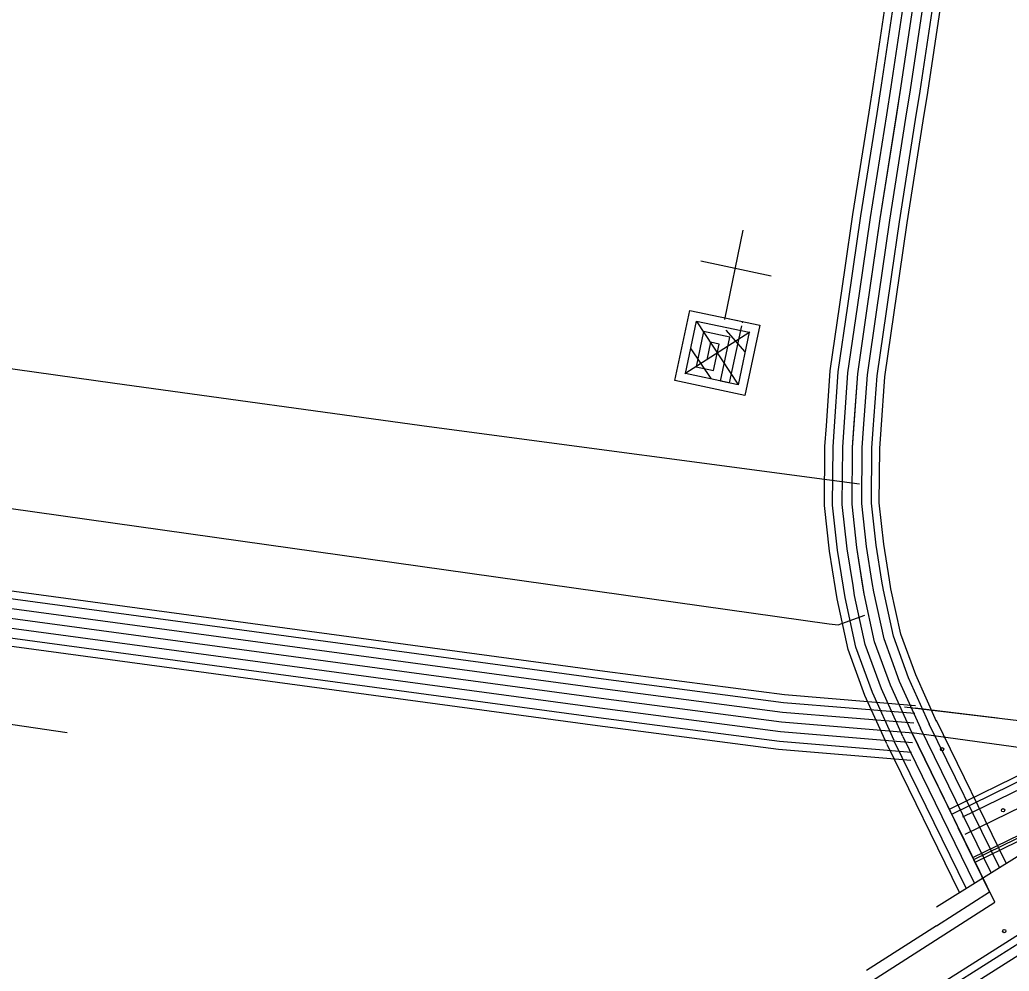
# Model space of a CAD drawing. Extents: x 1551132 to 1791609, y 378168 to 563823.
# Drawn here: x 1625000 to 1628148, y 455713 to 458741 of the extents above; entities that cross this region are included whole.
import ezdxf

# ---------------------------------------------------------------- set-up
doc = ezdxf.new("R2010")
doc.units = 0
for name, color, linetype in [('DESIGN - EROSION CONTROL - Devices', 7, 'Continuous'), ('DESIGN - SCRATCH - User 1', 7, 'Continuous'), ('DESIGN - UTILITIES - Cable (Underground) with Text', 7, 'Continuous'), ('SURVEY - CENTERLINE - Preliminary Text', 7, 'Continuous'), ('SURVEY - CONTOURS - Index with Text', 7, 'Continuous'), ('SURVEY - DRAINAGE - Storm Sewer', 7, 'Continuous'), ('SURVEY - PROPERTY - Political Boundaries Text', 7, 'Continuous'), ('SURVEY - TRANSPORTATION - Roads', 7, 'Continuous'), ('SURVEY - VEGETATION - Features with Text', 7, 'Continuous')]:
    doc.layers.add(name, color=color, linetype=linetype)

msp = doc.modelspace()

# ---------------------------------------------------------------- linework, layer by layer
at = {"layer": 'DESIGN - EROSION CONTROL - Devices'}
for centre in [(1627934.935, 456419.223), (1627934.935, 456419.223), (1628129.078, 456225.08), (1628129.078, 456225.08), (1628132.811, 455840.527), (1628132.811, 455840.527)]:
    msp.add_circle(centre, 5.28, dxfattribs=at)
at = {"layer": 'DESIGN - SCRATCH - User 1'}
for points in [[(1629422.267, 456360.953), (1627814.805, 456552.798)], [(1627838.446, 456472.471), (1628086.015, 455966.108)]]:
    msp.add_lwpolyline(points, dxfattribs=at)
at = {"layer": 'DESIGN - UTILITIES - Cable (Underground) with Text'}
msp.add_line((1627390.327, 457925.26), (1627167.213, 457972.741), dxfattribs=at)
for points in [[(1627300.206, 458071.078), (1627242.151, 457786.48)], [(1627244.334, 457797.155), (1627243.326, 457792.23), (1627354.845, 457768.439), (1627307.323, 457545.351), (1627084.268, 457592.865), (1627131.757, 457815.97), (1627299.077, 457780.314), (1627298.244, 457776.347)], [(1627296.136, 457766.43), (1627257.496, 457585.143), (1627118.085, 457614.816), (1627153.699, 457782.153), (1627321.037, 457746.497), (1627285.372, 457579.16), (1627229.621, 457591.076), (1627259.336, 457730.487), (1627175.634, 457748.295), (1627151.902, 457636.759), (1627207.661, 457624.893), (1627225.469, 457708.545), (1627197.585, 457714.478), (1627185.719, 457658.71)], [(1627153.908, 457779.186), (1627284.697, 457581.393)], [(1627322.77, 457746.172), (1627115.818, 457614.366)], [(1627246.81, 457753.429), (1627306.554, 457684.045)], [(1627135.675, 457693.601), (1627199.153, 457599.617)]]:
    msp.add_lwpolyline(points, dxfattribs=at)
at = {"layer": 'SURVEY - CENTERLINE - Preliminary Text'}
for points in [[(1628528.288, 456050.677), (1628105.723, 455783.404)], [(1628541.496, 456029.785), (1628118.931, 455762.511)], [(1628558.071, 456003.585), (1628135.505, 455736.311)], [(1628105.731, 455783.412), (1627683.166, 455516.138)], [(1628118.939, 455762.52), (1627696.374, 455495.246)], [(1628135.514, 455736.319), (1627712.949, 455469.045)]]:
    msp.add_lwpolyline(points, dxfattribs=at)
at = {"layer": 'SURVEY - CONTOURS - Index with Text'}
for points in [[(1627838.446, 456472.471), (1627770.465, 456623.05), (1627720.099, 456761.571), (1627686.867, 456914.191), (1627663.634, 457060.903), (1627648.259, 457199.457), (1627649.684, 457379.762), (1627666.159, 457613.868), (1627696.142, 457821.665), (1627737.616, 458107.381), (1627803.582, 458522.858), (1627897.688, 459154.191), (1628045.46, 460081.016), (1628177.966, 460942.013), (1628419.936, 462399.985), (1628666.298, 463877.907), (1628873.844, 465210.316), (1629028.382, 466177.083), (1629155.555, 466968.062), (1629317.943, 468001.431)], [(1627702.667, 458446.623), (1627716.884, 458536.2), (1627777.107, 458940.227)], [(1627728.067, 458442.589), (1627742.3, 458532.292), (1627802.54, 458936.436)], [(1627758.683, 458437.731), (1627772.941, 458527.575), (1627833.206, 458931.861)], [(1627789.298, 458432.872), (1627803.582, 458522.858), (1627863.864, 458927.294)], [(1627819.914, 458428.014), (1627834.222, 458518.141), (1627894.521, 458922.727)], [(1627850.53, 458423.156), (1627864.863, 458513.425), (1627925.187, 458918.152)], [(1627874.938, 458419.28), (1627889.288, 458509.666), (1627949.628, 458914.51)], [(1627626.327, 457951.326), (1627650.893, 458120.564), (1627702.667, 458446.648)], [(1627651.776, 457947.635), (1627676.318, 458116.697), (1627728.067, 458442.614)], [(1627682.459, 457943.176), (1627706.967, 458112.039), (1627758.683, 458437.748)], [(1627713.133, 457938.726), (1627737.616, 458107.381), (1627789.298, 458432.889)], [(1627743.808, 457934.276), (1627768.265, 458102.722), (1627819.914, 458428.031)], [(1627774.49, 457929.818), (1627798.915, 458098.064), (1627850.53, 458423.164)], [(1627798.948, 457926.268), (1627823.347, 458094.355), (1627874.938, 458419.289)], [(1627566.603, 457448.688), (1627578.886, 457623.226), (1627609.336, 457834.232), (1627626.327, 457951.343)], [(1627592.253, 457446.88), (1627604.469, 457620.476), (1627634.785, 457830.548), (1627651.776, 457947.651)], [(1627623.177, 457444.705), (1627635.318, 457617.176), (1627665.459, 457826.107), (1627682.459, 457943.193)], [(1627654.101, 457442.53), (1627666.159, 457613.868), (1627696.142, 457821.665), (1627713.133, 457938.743)], [(1627685.025, 457440.355), (1627697, 457610.559), (1627726.825, 457817.223), (1627743.808, 457934.293)], [(1627715.95, 457438.18), (1627727.849, 457607.259), (1627757.499, 457812.781), (1627774.49, 457929.834)], [(1627740.599, 457436.438), (1627752.441, 457604.618), (1627781.965, 457809.248), (1627798.948, 457926.284)], [(1627595.361, 456931.267), (1627576.678, 457049.195), (1627560.503, 457194.948), (1627561.995, 457383.187), (1627566.603, 457448.705)], [(1627620.76, 456935.292), (1627602.169, 457052.628), (1627586.236, 457196.273), (1627587.703, 457382.187), (1627592.253, 457446.897)], [(1627651.376, 456940.142), (1627632.901, 457056.77), (1627617.243, 457197.865), (1627618.694, 457380.97), (1627623.177, 457444.722)], [(1627681.992, 456944.992), (1627663.634, 457060.903), (1627648.259, 457199.457), (1627649.684, 457379.762), (1627654.101, 457442.547)], [(1627712.608, 456949.842), (1627694.367, 457065.037), (1627679.275, 457201.049), (1627680.675, 457378.553), (1627685.025, 457440.372)], [(1627743.224, 456954.692), (1627725.099, 457069.179), (1627710.283, 457202.64), (1627711.666, 457377.337), (1627715.95, 457438.196)], [(1627767.64, 456958.559), (1627749.599, 457072.479), (1627735.016, 457203.915), (1627736.374, 457376.37), (1627740.599, 457436.463)], [(1627810.197, 456459.713), (1627741.732, 456611.358), (1627690.25, 456752.937), (1627656.392, 456908.466), (1627651.368, 456940.158)], [(1627838.446, 456472.471), (1627770.465, 456623.05), (1627720.099, 456761.571), (1627686.867, 456914.191), (1627681.983, 456945.009)], [(1627866.696, 456485.23), (1627799.197, 456634.742), (1627749.948, 456770.204), (1627717.341, 456919.916), (1627712.599, 456949.859)], [(1627894.953, 456497.989), (1627827.93, 456646.434), (1627779.789, 456778.838), (1627747.824, 456925.65), (1627743.215, 456954.709)], [(1627917.478, 456508.156), (1627850.846, 456655.759), (1627803.589, 456785.721), (1627772.123, 456930.217), (1627767.631, 456958.584)], [(1627758.498, 456436.379), (1627689.158, 456589.966), (1627635.651, 456737.136), (1627600.627, 456897.982), (1627595.352, 456931.283)], [(1627781.939, 456446.954), (1627712.999, 456599.666), (1627660.409, 456744.303), (1627625.91, 456902.732), (1627620.752, 456935.308)], [(1628117.298, 456042.877), (1627894.153, 456499.689)], [(1628139.156, 456056.727), (1627917.261, 456510.972)], [(1628071.532, 455995.309), (1627838.446, 456472.471)], [(1628064.432, 456009.843), (1627838.446, 456472.471)], [(1628090.832, 456026.41), (1627866.296, 456486.08)], [(1627990.526, 455963.567), (1627760.531, 456434.404)], [(1628011.575, 455976.784), (1627782.739, 456445.254)], [(1628037.975, 455993.392), (1627810.597, 456458.863)]]:
    msp.add_lwpolyline(points, dxfattribs=at)
at = {"layer": 'SURVEY - DRAINAGE - Storm Sewer'}
msp.add_line((1627917.177, 455917.815), (1628208.212, 456099.695), dxfattribs=at)
at = {"layer": 'SURVEY - PROPERTY - Political Boundaries Text'}
for points in [[(1627958.193, 456228.932), (1628213.687, 456353.935), (1628258.128, 456369.902), (1628306.435, 456380.294), (1628334.46, 456382.328), (1628392.891, 456378.944), (1628450.373, 456368.602), (1628487.923, 456358.135), (1628537.93, 456343.443), (1628570.012, 456330.801), (1628596.437, 456315.668), (1628625.119, 456299.409), (1628694.776, 456243.308), (1628732.875, 456205.648), (1628762.383, 456169.839)], [(1627965.868, 456213.248), (1628220.495, 456337.826), (1628262.936, 456353.077), (1628308.91, 456362.969), (1628334.593, 456364.836), (1628390.842, 456361.569), (1628446.474, 456351.569), (1628483.123, 456341.352), (1628532.263, 456326.918), (1628562.437, 456315.018), (1628587.795, 456300.501), (1628615.278, 456284.917), (1628683.135, 456230.266), (1628719.967, 456193.856), (1628748.908, 456158.73)], [(1628000.909, 456204.139), (1628229.695, 456316.076), (1628269.428, 456330.36), (1628312.26, 456339.568), (1628334.759, 456341.202), (1628388.058, 456338.11), (1628441.207, 456328.551), (1628476.631, 456318.676), (1628524.597, 456304.592), (1628552.196, 456293.709), (1628576.12, 456280.008), (1628601.978, 456265.35), (1628667.41, 456212.657), (1628702.534, 456177.931), (1628730.717, 456143.738)], [(1628007.884, 456148.846), (1628236.67, 456260.783), (1628276.402, 456275.066), (1628319.235, 456284.275), (1628341.734, 456285.908), (1628395.033, 456282.817), (1628448.182, 456273.258), (1628483.606, 456263.383), (1628531.571, 456249.299), (1628559.171, 456238.416), (1628583.095, 456224.715), (1628608.953, 456210.057), (1628674.385, 456157.364), (1628709.509, 456122.638), (1628737.692, 456088.445)], [(1628032.916, 456074.361), (1628257.111, 456183.939), (1628289.894, 456196.031), (1628320.501, 456203.031), (1628342.101, 456204.165), (1628384.783, 456201.965), (1628429.832, 456194.281), (1628461.681, 456185.489), (1628500.747, 456172.164), (1628522.963, 456162.797), (1628542.088, 456152.455), (1628571.829, 456132.18), (1628624.819, 456088.403), (1628673.935, 456035.769)], [(1628035.991, 456068.069), (1628259.869, 456177.497), (1628291.894, 456189.306), (1628321.476, 456196.073), (1628342.101, 456197.156), (1628384.008, 456194.998), (1628428.307, 456187.439), (1628459.615, 456178.797), (1628498.256, 456165.614), (1628519.93, 456156.48), (1628538.446, 456146.472), (1628567.621, 456126.579), (1628620.011, 456083.295), (1628668.818, 456030.994)], [(1628039.941, 456059.986), (1628263.411, 456169.214), (1628294.46, 456180.664), (1628322.726, 456187.123), (1628342.109, 456188.148), (1628383.017, 456186.039), (1628426.349, 456178.647), (1628456.965, 456170.189), (1628495.047, 456157.197), (1628516.03, 456148.355), (1628533.763, 456138.771), (1628562.204, 456119.379), (1628613.828, 456076.728), (1628662.235, 456024.852)]]:
    msp.add_lwpolyline(points, dxfattribs=at)
at = {"layer": 'SURVEY - TRANSPORTATION - Roads'}
for points in [[(1627672.251, 457262.942), (1626302.316, 457445.421), (1625301.581, 457583.791), (1624795.21, 457654.025), (1624759.194, 457660.334), (1624739.07, 457660.842), (1624727.137, 457660.842), (1624709.054, 457652.717), (1624696.654, 457602.682), (1624584.956, 456889.289)], [(1624640.447, 457232.239), (1627575.394, 456818.264), (1627603.719, 456815.747), (1627615.218, 456819.647), (1627689.325, 456846.523)], [(1624596.189, 456974.666), (1626860.944, 456667.676), (1627433.164, 456593.174), (1627849.971, 456558.532)], [(1624592.864, 456950.174), (1626857.686, 456643.175), (1627430.548, 456568.59), (1627847.921, 456533.898)], [(1624588.706, 456919.448), (1626853.603, 456612.449), (1627427.256, 456537.756), (1627845.354, 456503.006)], [(1624584.54, 456888.73), (1626849.519, 456581.715), (1627423.973, 456506.922), (1627842.788, 456472.113)], [(1624584.54, 456888.73), (1626849.519, 456581.715), (1627423.973, 456506.922), (1627842.788, 456472.113)], [(1624580.373, 456858.013), (1626845.436, 456550.981), (1627420.689, 456476.088), (1627840.221, 456441.221)], [(1624576.215, 456827.287), (1626841.353, 456520.255), (1627417.398, 456445.254), (1627837.655, 456410.328)], [(1624572.756, 456801.803), (1626837.97, 456494.763), (1627414.673, 456419.67), (1627835.521, 456384.694)], [(1624508.599, 456566.864), (1625150.018, 456472.995)]]:
    msp.add_lwpolyline(points, dxfattribs=at)
at = {"layer": 'SURVEY - VEGETATION - Features with Text'}
for points in [[(1627849.304, 456550.94), (1628111.423, 456519.473)], [(1628102.19, 455932.549), (1627838.446, 456472.471)], [(1627838.446, 456472.471), (1629403.726, 456256.817)], [(1627920.478, 456304.542), (1627838.446, 456472.471)], [(1628085.965, 455965.767), (1627986.318, 456169.755)], [(1627916.986, 455857.58), (1628085.965, 455965.767)], [(1625652.655, 454364.698), (1626712.722, 455043.008), (1628102.19, 455932.549)], [(1627694.257, 455715.885), (1627916.594, 455858.222)]]:
    msp.add_lwpolyline(points, dxfattribs=at)

doc.saveas('drawing.dxf')
